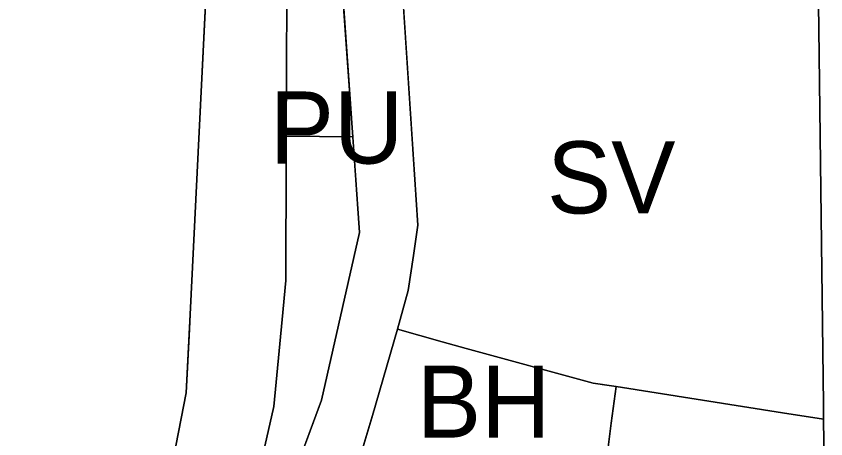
# Model space of a CAD drawing. Extents: x -555509 to -553005, y -1186756 to -1182560.
# Drawn here: x -554203.4 to -554046, y -1184221 to -1184138.9 of the extents above; entities that cross this region are included whole.
import ezdxf

# ---------------------------------------------------------------- set-up
doc = ezdxf.new("R2010")
doc.units = 0
for name, color, linetype in [('Level 15', 7, 'Continuous'), ('Level 36', 7, 'Continuous'), ('Level 48', 7, 'Continuous'), ('Level 52', 7, 'Continuous'), ('Level 59', 7, 'Continuous'), ('Level 6', 7, 'Continuous'), ('OBRYS_PLOCH', 7, 'Continuous'), ('stav_AP', 7, 'Continuous'), ('stav_BV', 7, 'Continuous'), ('stav_PU', 7, 'Continuous'), ('stav_SV', 7, 'Continuous'), ('stav_ZS', 7, 'Continuous'), ('stav_ZZ', 7, 'Continuous')]:
    doc.layers.add(name, color=color, linetype=linetype)

msp = doc.modelspace()

# ---------------------------------------------------------------- linework, layer by layer
at = {"layer": 'Level 15'}
for p, q in [((-554137.99, -1184162.37), (-554139.99, -1184133.71)), ((-554136.69, -1184180.94), (-554137.99, -1184162.37)), ((-554144.04, -1184213.5), (-554136.69, -1184180.94)), ((-554156.44, -1184247.01), (-554144.04, -1184213.5))]:
    msp.add_line(p, q, dxfattribs=at)
for points in [[(-554137.09, -1184226.4), (-554134.12, -1184216.51), (-554129.31, -1184199.7), (-554127.18, -1184192.25), (-554126.18, -1184185.43), (-554125.32, -1184179.55), (-554125.32, -1184179.55), (-554128.13, -1184137.12), (-554139.99, -1184133.71), (-554136.69, -1184180.94), (-554144.04, -1184213.5), (-554156.44, -1184247.01)], [(-554150.82, -1184134.11), (-554150.91, -1184162.25)], [(-554150.91, -1184162.25), (-554150.92, -1184166.25)], [(-554150.91, -1184162.25), (-554137.99, -1184162.37)], [(-554137.99, -1184162.37), (-554150.91, -1184162.25)], [(-554150.92, -1184166.25), (-554150.99, -1184190.28), (-554151.69, -1184197.82), (-554153.29, -1184214.74), (-554158, -1184235.25), (-554161.94, -1184252.42)]]:
    msp.add_lwpolyline(points, dxfattribs=at)
at = {"layer": 'Level 36'}
for points in [[(-554084.8, -1184318.51), (-554114.73, -1184311.21), (-554105.98, -1184264.44), (-554102.32, -1184251.25), (-554093.91, -1184253.45), (-554090.4, -1184239.21), (-554069.87, -1184244.85), (-554052.46, -1184249.72), (-554050.48, -1184250.27), (-554046.02, -1184251.47), (-554046.15, -1184241.17), (-554046.29, -1184230.65), (-554046.46, -1184217.21), (-554046.49, -1184214.37), (-554047.25, -1184151.79), (-554047.37, -1184141.38), (-554048.13, -1184084.31), (-554048.18, -1184080.56), (-554051.69, -1184079.91), (-554127.06, -1184066.03), (-554130.79, -1184065.34)], [(-554139.99, -1184133.71), (-554150.81, -1184130.59), (-554166.1, -1184126.19), (-554168.02, -1184165.33), (-554169.59, -1184196.9), (-554169.73, -1184199.7)], [(-554169.73, -1184199.7), (-554170.35, -1184212.11), (-554174.39, -1184232.45), (-554179.9, -1184260.17), (-554198.2, -1184256.75), (-554207.51, -1184255), (-554217.86, -1184253.07), (-554216.99, -1184244.62), (-554222.6, -1184244.41), (-554228, -1184244.2), (-554227.5, -1184238.22), (-554234.54, -1184237.86), (-554242.91, -1184237.42), (-554251.27, -1184236.99)]]:
    msp.add_lwpolyline(points, dxfattribs=at)
at = {"layer": 'Level 48'}
for p, q in [((-554129.31, -1184199.7), (-554134.12, -1184216.51)), ((-554086.75, -1184210.89), (-554091.23, -1184210.19)), ((-554134.12, -1184216.51), (-554137.09, -1184226.4))]:
    msp.add_line(p, q, dxfattribs=at)
for points in [[(-554091.23, -1184210.19), (-554115.94, -1184203.49), (-554120.6, -1184202.17), (-554129.31, -1184199.7)], [(-554090.4, -1184239.21), (-554087.76, -1184218.01), (-554086.75, -1184210.89)]]:
    msp.add_lwpolyline(points, dxfattribs=at)
at = {"layer": 'Level 52'}
for points in [[(-554084.8, -1184318.51), (-554114.73, -1184311.21), (-554105.98, -1184264.44), (-554102.32, -1184251.25), (-554093.91, -1184253.45), (-554090.4, -1184239.21), (-554069.87, -1184244.85), (-554052.46, -1184249.72), (-554050.48, -1184250.27), (-554046.02, -1184251.47), (-554046.15, -1184241.17), (-554046.29, -1184230.65), (-554046.46, -1184217.21), (-554046.49, -1184214.37), (-554047.25, -1184151.79), (-554047.37, -1184141.38), (-554048.13, -1184084.31), (-554048.18, -1184080.56), (-554051.69, -1184079.91), (-554127.06, -1184066.03), (-554130.79, -1184065.34)], [(-554139.8, -1184133.76), (-554150.81, -1184130.59), (-554166.1, -1184126.19), (-554168.02, -1184165.33), (-554169.59, -1184196.9), (-554170.35, -1184212.11), (-554174.39, -1184232.45), (-554179.9, -1184260.17), (-554198.2, -1184256.75), (-554207.51, -1184255), (-554217.86, -1184253.07), (-554216.99, -1184244.62), (-554222.6, -1184244.41), (-554228, -1184244.2), (-554227.5, -1184238.22), (-554234.54, -1184237.86), (-554242.91, -1184237.42), (-554251.27, -1184236.99)]]:
    msp.add_lwpolyline(points, dxfattribs=at)
at = {"layer": 'Level 6'}
for points in [[(-554084.8, -1184318.51), (-554114.73, -1184311.21), (-554105.98, -1184264.44), (-554102.32, -1184251.25), (-554093.91, -1184253.45), (-554090.4, -1184239.21), (-554069.87, -1184244.85), (-554052.46, -1184249.72), (-554050.48, -1184250.27), (-554046.02, -1184251.47), (-554046.15, -1184241.17), (-554046.29, -1184230.65), (-554046.46, -1184217.21), (-554046.49, -1184214.37), (-554047.25, -1184151.79), (-554047.37, -1184141.38), (-554048.13, -1184084.31), (-554048.18, -1184080.56), (-554051.69, -1184079.91), (-554127.06, -1184066.03), (-554130.79, -1184065.34)], [(-554139.99, -1184133.71), (-554150.81, -1184130.59), (-554166.1, -1184126.19), (-554168.02, -1184165.33), (-554169.59, -1184196.9), (-554170.35, -1184212.11), (-554174.39, -1184232.45), (-554179.9, -1184260.17), (-554198.2, -1184256.75), (-554207.51, -1184255), (-554217.86, -1184253.07), (-554216.99, -1184244.62), (-554222.6, -1184244.41), (-554228, -1184244.2), (-554227.5, -1184238.22), (-554234.54, -1184237.86), (-554242.91, -1184237.42), (-554251.27, -1184236.99)]]:
    msp.add_lwpolyline(points, dxfattribs=at)
at = {"layer": 'OBRYS_PLOCH'}
for p, q in [((-554130.56, -1184100.41), (-554125.32, -1184179.55)), ((-554166.1, -1184126.19), (-554168.02, -1184165.33)), ((-554168.02, -1184165.33), (-554166.1, -1184126.19)), ((-554128.7, -1184128.51), (-554125.32, -1184179.55)), ((-554128.7, -1184128.51), (-554125.32, -1184179.55)), ((-554047.37, -1184141.38), (-554047.54, -1184128.51)), ((-554047.37, -1184141.38), (-554047.54, -1184128.51)), ((-554150.91, -1184162.25), (-554150.82, -1184134.11)), ((-554047.25, -1184151.79), (-554047.37, -1184141.38)), ((-554047.25, -1184151.79), (-554047.37, -1184141.38)), ((-554046.49, -1184214.37), (-554047.25, -1184151.79)), ((-554046.49, -1184214.37), (-554047.25, -1184151.79)), ((-554150.92, -1184166.25), (-554150.91, -1184162.25)), ((-554168.02, -1184165.33), (-554169.59, -1184196.9)), ((-554169.59, -1184196.9), (-554168.02, -1184165.33)), ((-554125.32, -1184179.55), (-554126.18, -1184185.43)), ((-554125.32, -1184179.55), (-554126.18, -1184185.43)), ((-554125.32, -1184179.55), (-554126.18, -1184185.43)), ((-554126.18, -1184185.43), (-554127.18, -1184192.25)), ((-554126.18, -1184185.43), (-554127.18, -1184192.25)), ((-554126.18, -1184185.43), (-554127.18, -1184192.25)), ((-554127.18, -1184192.25), (-554129.31, -1184199.7)), ((-554127.18, -1184192.25), (-554129.31, -1184199.7)), ((-554127.18, -1184192.25), (-554129.31, -1184199.7)), ((-554169.59, -1184196.9), (-554170.35, -1184212.11)), ((-554170.35, -1184212.11), (-554169.59, -1184196.9)), ((-554129.31, -1184199.7), (-554134.12, -1184216.51)), ((-554129.31, -1184199.7), (-554120.6, -1184202.17)), ((-554129.31, -1184199.7), (-554120.6, -1184202.17)), ((-554129.31, -1184199.7), (-554120.6, -1184202.17)), ((-554120.6, -1184202.17), (-554115.94, -1184203.49)), ((-554120.6, -1184202.17), (-554115.94, -1184203.49)), ((-554120.6, -1184202.17), (-554115.94, -1184203.49)), ((-554115.94, -1184203.49), (-554091.23, -1184210.19)), ((-554115.94, -1184203.49), (-554091.23, -1184210.19)), ((-554115.94, -1184203.49), (-554091.23, -1184210.19)), ((-554091.23, -1184210.19), (-554088.11, -1184210.68)), ((-554086.75, -1184210.89), (-554091.23, -1184210.19)), ((-554091.23, -1184210.19), (-554088.11, -1184210.68)), ((-554091.23, -1184210.19), (-554088.11, -1184210.68)), ((-554088.11, -1184210.68), (-554086.75, -1184210.89)), ((-554088.11, -1184210.68), (-554086.75, -1184210.89)), ((-554088.11, -1184210.68), (-554086.75, -1184210.89)), ((-554086.75, -1184210.89), (-554054.44, -1184215.95)), ((-554086.75, -1184210.89), (-554054.44, -1184215.95)), ((-554086.75, -1184210.89), (-554054.44, -1184215.95)), ((-554170.35, -1184212.11), (-554174.39, -1184232.45)), ((-554174.39, -1184232.45), (-554170.35, -1184212.11)), ((-554046.46, -1184217.21), (-554046.49, -1184214.37)), ((-554046.46, -1184217.21), (-554046.49, -1184214.37)), ((-554046.46, -1184217.21), (-554046.49, -1184214.37)), ((-554134.12, -1184216.51), (-554137.09, -1184226.4)), ((-554054.44, -1184215.95), (-554046.46, -1184217.21)), ((-554054.44, -1184215.95), (-554046.46, -1184217.21)), ((-554054.44, -1184215.95), (-554046.46, -1184217.21))]:
    msp.add_line(p, q, dxfattribs=at)
for points in [[(-554051.69, -1184079.91), (-554048.18, -1184080.56), (-554048.13, -1184084.31), (-554047.37, -1184141.38), (-554047.25, -1184151.79), (-554046.49, -1184214.37), (-554046.46, -1184217.21)], [(-554046.49, -1184214.37), (-554047.25, -1184151.79), (-554047.37, -1184141.38), (-554048.13, -1184084.31)], [(-554151.69, -1184197.82), (-554150.99, -1184190.28), (-554150.92, -1184166.25)], [(-554158, -1184235.25), (-554153.29, -1184214.74), (-554151.69, -1184197.82)], [(-554091.23, -1184210.19), (-554115.94, -1184203.49), (-554120.6, -1184202.17), (-554129.31, -1184199.7)], [(-554090.4, -1184239.21), (-554069.87, -1184244.85), (-554052.46, -1184249.72), (-554050.48, -1184250.27), (-554046.02, -1184251.47), (-554046.15, -1184241.17), (-554046.29, -1184230.65), (-554046.46, -1184217.21), (-554054.44, -1184215.95), (-554086.75, -1184210.89), (-554087.76, -1184218.01), (-554090.4, -1184239.21)], [(-554090.4, -1184239.21), (-554087.76, -1184218.01), (-554086.75, -1184210.89)], [(-554046.46, -1184217.21), (-554046.29, -1184230.65), (-554046.15, -1184241.17), (-554046.02, -1184251.47)]]:
    msp.add_lwpolyline(points, dxfattribs=at)
at = {"layer": 'stav_AP'}
for points in [[(-554051.69, -1184079.91), (-554048.18, -1184080.56), (-554048.13, -1184084.31), (-554047.37, -1184141.38), (-554047.25, -1184151.79), (-554046.49, -1184214.37), (-554046.46, -1184217.21)], [(-554046.46, -1184217.21), (-554046.29, -1184230.65), (-554046.15, -1184241.17), (-554046.02, -1184251.47)]]:
    msp.add_lwpolyline(points, dxfattribs=at)
at = {"layer": 'stav_BV'}
for p, q in [((-554166.1, -1184126.19), (-554168.02, -1184165.33)), ((-554150.91, -1184162.25), (-554150.82, -1184134.11)), ((-554150.92, -1184166.25), (-554150.91, -1184162.25)), ((-554168.02, -1184165.33), (-554169.59, -1184196.9)), ((-554169.59, -1184196.9), (-554170.35, -1184212.11)), ((-554153.29, -1184214.74), (-554151.69, -1184197.82)), ((-554170.35, -1184212.11), (-554174.39, -1184232.45))]:
    msp.add_line(p, q, dxfattribs=at)
for points in [[(-554151.69, -1184197.82), (-554150.99, -1184190.28), (-554150.92, -1184166.25)], [(-554161.94, -1184252.42), (-554158, -1184235.25), (-554153.29, -1184214.74)]]:
    msp.add_lwpolyline(points, dxfattribs=at)
at = {"layer": 'stav_PU'}
for p, q in [((-554150.82, -1184134.11), (-554150.91, -1184162.25)), ((-554150.91, -1184162.25), (-554150.92, -1184166.25))]:
    msp.add_line(p, q, dxfattribs=at)
for points in [[(-554179.3, -1184343.94), (-554171.45, -1184324.41), (-554167.65, -1184305.43), (-554165.97, -1184297.65), (-554164.4, -1184293.45), (-554160.8, -1184283.81), (-554160.54, -1184283.18), (-554158.02, -1184276.98), (-554156.11, -1184272.33), (-554154.96, -1184269.52), (-554154.47, -1184268.32), (-554151.84, -1184261.92), (-554149.98, -1184255.71), (-554148.03, -1184250.79), (-554147.7, -1184250.19), (-554142.19, -1184237.83), (-554137.09, -1184226.4), (-554134.12, -1184216.51), (-554129.31, -1184199.7), (-554127.18, -1184192.25), (-554126.18, -1184185.43), (-554125.32, -1184179.55), (-554128.13, -1184137.12)], [(-554150.92, -1184166.25), (-554150.99, -1184190.28), (-554151.69, -1184197.82), (-554153.29, -1184214.74), (-554158, -1184235.25), (-554161.94, -1184252.42)]]:
    msp.add_lwpolyline(points, dxfattribs=at)
at = {"layer": 'stav_SV'}
for p, q in [((-554128.7, -1184128.51), (-554125.32, -1184179.55)), ((-554047.37, -1184141.38), (-554047.54, -1184128.51)), ((-554047.25, -1184151.79), (-554047.37, -1184141.38)), ((-554046.49, -1184214.37), (-554047.25, -1184151.79)), ((-554125.32, -1184179.55), (-554126.18, -1184185.43)), ((-554126.18, -1184185.43), (-554127.18, -1184192.25)), ((-554127.18, -1184192.25), (-554129.31, -1184199.7)), ((-554129.31, -1184199.7), (-554120.6, -1184202.17)), ((-554120.6, -1184202.17), (-554115.94, -1184203.49)), ((-554115.94, -1184203.49), (-554091.23, -1184210.19)), ((-554091.23, -1184210.19), (-554088.11, -1184210.68)), ((-554088.11, -1184210.68), (-554086.75, -1184210.89)), ((-554086.75, -1184210.89), (-554054.44, -1184215.95)), ((-554046.46, -1184217.21), (-554046.49, -1184214.37)), ((-554054.44, -1184215.95), (-554046.46, -1184217.21))]:
    msp.add_line(p, q, dxfattribs=at)
at = {"layer": 'stav_ZS'}
msp.add_lwpolyline([(-554090.4, -1184239.21), (-554069.87, -1184244.85), (-554052.46, -1184249.72), (-554050.48, -1184250.27), (-554046.02, -1184251.47), (-554046.15, -1184241.17), (-554046.29, -1184230.65), (-554046.46, -1184217.21), (-554054.44, -1184215.95), (-554086.75, -1184210.89), (-554087.76, -1184218.01), (-554090.4, -1184239.21)], dxfattribs=at)
at = {"layer": 'stav_ZZ'}
for p, q in [((-554168.02, -1184165.33), (-554166.1, -1184126.19)), ((-554169.59, -1184196.9), (-554168.02, -1184165.33)), ((-554170.35, -1184212.11), (-554169.59, -1184196.9)), ((-554174.39, -1184232.45), (-554170.35, -1184212.11))]:
    msp.add_line(p, q, dxfattribs=at)

# ---------------------------------------------------------------- texts
at = {"layer": 'Level 59'}
for s, p in [('PU', (-554154.12, -1184167.56)), ('SV', (-554100.22, -1184177.25)), ('BH', (-554125.51, -1184220.79))]:
    msp.add_text(s, height=14, dxfattribs=at).set_placement(p)

doc.saveas('drawing.dxf')
